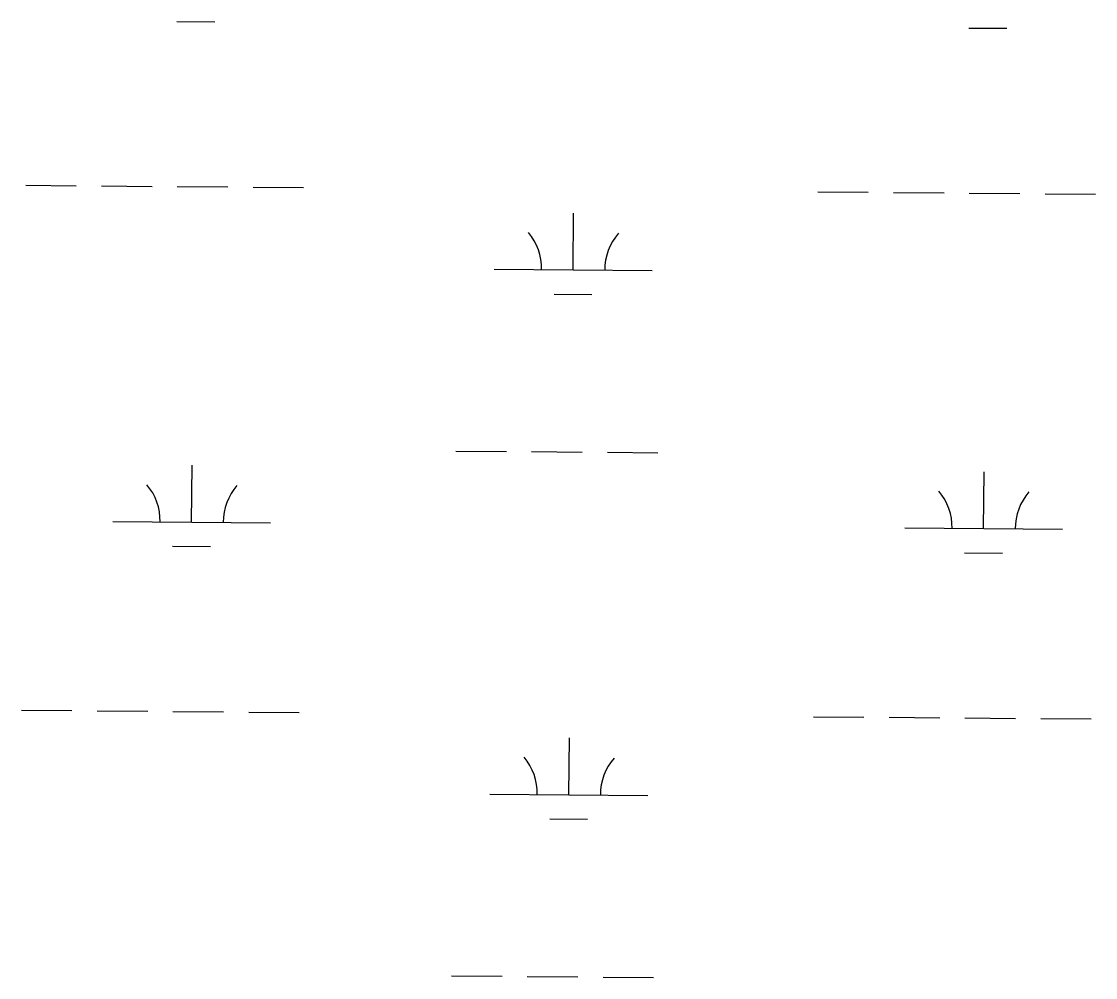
# Model space of a CAD drawing. Extents: x 3271442 to 3309282, y 752266 to 777610.
# Drawn here: x 3303890 to 3304570, y 758384 to 758990 of the extents above; entities that cross this region are included whole.
import ezdxf

# ---------------------------------------------------------------- set-up
doc = ezdxf.new("R2010")
doc.units = 0
doc.layers.add('V-WETL-SWMP', color=7, linetype='Continuous')

msp = doc.modelspace()

# ---------------------------------------------------------------- linework, layer by layer
at = {"layer": 'V-WETL-SWMP'}
for p, q in [((3303988.28, 758990.32), (3304012.28, 758990.12)), ((3304490.17, 758986.18), (3304514.17, 758985.99)), ((3303892.58, 758886.46), (3303924.58, 758886.2)), ((3303940.58, 758886.07), (3303972.58, 758885.8)), ((3303988.58, 758885.67), (3304020.58, 758885.41)), ((3304036.58, 758885.28), (3304068.58, 758885.01)), ((3304394.47, 758882.33), (3304426.47, 758882.07)), ((3304442.47, 758881.93), (3304474.47, 758881.67)), ((3304490.47, 758881.54), (3304522.47, 758881.27)), ((3304538.47, 758881.14), (3304570.47, 758880.88)), ((3304239.47, 758832.86), (3304239.76, 758868.86)), ((3304189.47, 758833.27), (3304289.47, 758832.45)), ((3304227.34, 758817.53), (3304251.34, 758817.33)), ((3304165.11, 758718.04), (3304197.11, 758717.77)), ((3304213.11, 758717.64), (3304245.11, 758717.38)), ((3304261.11, 758717.25), (3304293.11, 758716.98)), ((3303997.67, 758672.99), (3303997.97, 758708.98)), ((3304499.56, 758668.85), (3304499.86, 758704.85)), ((3303947.67, 758673.4), (3304047.67, 758672.57)), ((3304449.56, 758669.26), (3304549.56, 758668.44)), ((3303985.54, 758657.65), (3304009.54, 758657.46)), ((3304487.43, 758653.52), (3304511.43, 758653.32)), ((3303889.84, 758553.8), (3303921.84, 758553.54)), ((3303937.84, 758553.4), (3303969.84, 758553.14)), ((3303985.84, 758553.01), (3304017.84, 758552.74)), ((3304033.84, 758552.61), (3304065.84, 758552.35)), ((3304391.73, 758549.66), (3304423.73, 758549.4)), ((3304439.73, 758549.27), (3304471.73, 758549.01)), ((3304487.73, 758548.87), (3304519.73, 758548.61)), ((3304535.73, 758548.48), (3304567.73, 758548.22)), ((3304236.73, 758500.2), (3304237.02, 758536.2)), ((3304186.73, 758500.61), (3304286.73, 758499.79)), ((3304224.6, 758484.87), (3304248.6, 758484.67)), ((3304162.37, 758385.37), (3304194.37, 758385.11)), ((3304210.37, 758384.98), (3304242.37, 758384.72)), ((3304258.37, 758384.58), (3304290.37, 758384.32))]:
    msp.add_line(p, q, dxfattribs=at)
for centre, start, end in [((3304184.23, 758833.79), 358.75626, 40.29991), ((3304294.71, 758832.88), 138.75625, 180.29991), ((3303942.43, 758673.92), 358.75626, 40.29991), ((3304052.92, 758673.01), 138.75625, 180.29991), ((3304444.32, 758669.78), 358.75626, 40.29991), ((3304554.81, 758668.87), 138.75625, 180.29991), ((3304181.49, 758501.13), 358.75626, 40.29991), ((3304291.97, 758500.22), 138.75625, 180.29991)]:
    msp.add_arc(centre, 35.25, start, end, dxfattribs=at)

doc.saveas('drawing.dxf')
